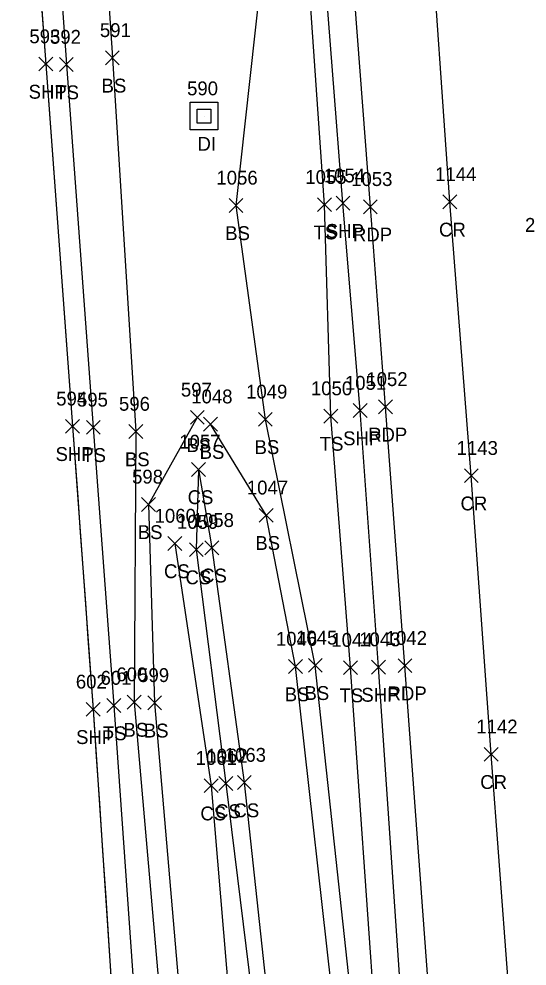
# Model space of a CAD drawing. Extents: x 1650221 to 1650634, y 244606 to 249996.
# Drawn here: x 1650303 to 1650376.2, y 246112 to 246248.6 of the extents above; entities that cross this region are included whole.
import ezdxf

# ---------------------------------------------------------------- set-up
doc = ezdxf.new("R2010")
doc.units = 0
for name, color, linetype in [('D_A', 7, 'Continuous'), ('D_I', 7, 'Continuous'), ('DS', 7, 'Continuous'), ('L_A', 7, 'Continuous'), ('L_I', 7, 'Continuous'), ('L_TIC', 7, 'Continuous'), ('LELB', 7, 'Continuous'), ('LSOGP', 7, 'Continuous'), ('P_A', 7, 'Continuous'), ('P_I', 7, 'Continuous'), ('P_TIC', 7, 'Continuous'), ('PET', 7, 'Continuous'), ('PRC', 7, 'Continuous'), ('PSP', 7, 'Continuous')]:
    doc.layers.add(name, color=color, linetype=linetype)

msp = doc.modelspace()

# ---------------------------------------------------------------- linework, layer by layer
at = {"layer": 'DS'}
for p, q in [((1650327.64, 246236.6), (1650331.64, 246236.6)), ((1650327.64, 246232.6), (1650327.64, 246236.6)), ((1650331.64, 246236.6), (1650331.64, 246232.6)), ((1650328.64, 246233.6), (1650328.64, 246235.6)), ((1650328.64, 246235.6), (1650330.64, 246235.6)), ((1650330.64, 246235.6), (1650330.64, 246233.6)), ((1650330.64, 246233.6), (1650328.64, 246233.6)), ((1650329.65, 246234.6), (1650329.65, 246234.6)), ((1650329.65, 246234.6), (1650329.65, 246234.6)), ((1650331.64, 246232.6), (1650327.64, 246232.6))]:
    msp.add_line(p, q, dxfattribs=at)
at = {"layer": 'L_TIC'}
for points in [[(1650308.79, 246241.03), (1650310.79, 246243.03)], [(1650310.79, 246241.03), (1650308.79, 246243.03)], [(1650315.43, 246242), (1650317.43, 246244)], [(1650317.43, 246242), (1650315.43, 246244)], [(1650333.26, 246220.72), (1650335.26, 246222.72)], [(1650335.26, 246220.72), (1650333.26, 246222.72)], [(1650346.02, 246220.82), (1650348.02, 246222.82)], [(1650348.02, 246220.82), (1650346.02, 246222.82)], [(1650327.67, 246190.15), (1650329.67, 246192.15)], [(1650329.67, 246190.15), (1650327.67, 246192.15)], [(1650329.57, 246189.17), (1650331.57, 246191.17)], [(1650331.57, 246189.17), (1650329.57, 246191.17)], [(1650337.49, 246189.86), (1650339.49, 246191.86)], [(1650339.49, 246189.86), (1650337.49, 246191.86)], [(1650346.92, 246190.34), (1650348.92, 246192.34)], [(1650348.92, 246190.34), (1650346.92, 246192.34)], [(1650312.68, 246188.71), (1650314.68, 246190.71)], [(1650314.68, 246188.71), (1650312.68, 246190.71)], [(1650318.8, 246188.11), (1650320.8, 246190.11)], [(1650320.8, 246188.11), (1650318.8, 246190.11)], [(1650327.84, 246182.64), (1650329.84, 246184.64)], [(1650329.84, 246182.64), (1650327.84, 246184.64)], [(1650327.84, 246182.64), (1650329.84, 246184.64)], [(1650329.84, 246182.64), (1650327.84, 246184.64)], [(1650320.64, 246177.6), (1650322.64, 246179.6)], [(1650322.64, 246177.6), (1650320.64, 246179.6)], [(1650337.6, 246176.03), (1650339.6, 246178.03)], [(1650339.6, 246176.03), (1650337.6, 246178.03)], [(1650324.43, 246171.96), (1650326.43, 246173.96)], [(1650326.43, 246171.96), (1650324.43, 246173.96)], [(1650329.78, 246171.34), (1650331.78, 246173.34)], [(1650331.78, 246171.34), (1650329.78, 246173.34)], [(1650327.53, 246171.08), (1650329.53, 246173.08)], [(1650329.53, 246171.08), (1650327.53, 246173.08)], [(1650341.84, 246154.21), (1650343.84, 246156.21)], [(1650343.84, 246154.21), (1650341.84, 246156.21)], [(1650344.69, 246154.39), (1650346.69, 246156.39)], [(1650346.69, 246154.39), (1650344.69, 246156.39)], [(1650349.77, 246154.06), (1650351.77, 246156.06)], [(1650351.77, 246154.06), (1650349.77, 246156.06)], [(1650315.64, 246148.59), (1650317.64, 246150.59)], [(1650317.64, 246148.59), (1650315.64, 246150.59)], [(1650318.58, 246149.09), (1650320.58, 246151.09)], [(1650320.58, 246149.09), (1650318.58, 246151.09)], [(1650321.52, 246148.98), (1650323.52, 246150.98)], [(1650323.52, 246148.98), (1650321.52, 246150.98)], [(1650331.8, 246137.35), (1650333.8, 246139.35)], [(1650333.8, 246137.35), (1650331.8, 246139.35)], [(1650334.45, 246137.48), (1650336.45, 246139.48)], [(1650336.45, 246137.48), (1650334.45, 246139.48)], [(1650329.68, 246137.03), (1650331.68, 246139.03)], [(1650331.68, 246137.03), (1650329.68, 246139.03)]]:
    msp.add_lwpolyline(points, dxfattribs=at)
at = {"layer": 'LELB'}
for points in [[(1650306.13, 246294.16), (1650309.79, 246242.03), (1650313.68, 246189.71), (1650316.64, 246149.59), (1650320.5, 246095.01), (1650322.95, 246052.7), (1650326.97, 246002.33), (1650330.11, 245959.39), (1650334.35, 245907.17), (1650335.99, 245876.74), (1650339.33, 245825.96), (1650342.38, 245779.38), (1650345.15, 245747.14), (1650349.13, 245703.09), (1650351.39, 245660.59)], [(1650313.05, 246293.73), (1650316.43, 246243), (1650319.8, 246189.11), (1650319.58, 246150.09), (1650324.39, 246094.92), (1650325.17, 246052.59), (1650332.19, 246002.3), (1650335.15, 245959.83), (1650340.06, 245907.3), (1650338.79, 245876.74), (1650342.62, 245825.69), (1650346.47, 245779.47), (1650348.22, 245747.63), (1650355.71, 245703.22), (1650358.45, 245660.47)], [(1650388.27, 245633.5), (1650384.04, 245685.26), (1650381.95, 245734.17), (1650378.46, 245783.41), (1650374.43, 245837.02), (1650371.37, 245883.98), (1650366.52, 245935.98), (1650362.52, 246010.18), (1650358.12, 246061.67), (1650354.38, 246103.74), (1650350.77, 246155.06), (1650347.92, 246191.34), (1650347.02, 246221.82), (1650344.37, 246259.89)], [(1650380.77, 245632.36), (1650373.15, 245685.41), (1650374.88, 245733.26), (1650375.49, 245783.17), (1650371.23, 245836.92), (1650367.57, 245883.9), (1650363.2, 245935.62), (1650358.64, 246009.9), (1650354.12, 246061.91), (1650351.29, 246103.4), (1650345.69, 246155.39), (1650338.49, 246190.86), (1650334.26, 246221.72), (1650338.38, 246258.83)], [(1650328.67, 246191.15), (1650321.64, 246178.6), (1650322.52, 246149.98), (1650327.21, 246095.03), (1650327.92, 246086.8)], [(1650363.45, 245718.21), (1650371.15, 245733.08), (1650372.9, 245782.86), (1650369.48, 245836.8), (1650365.6, 245884.56), (1650361.18, 245936.01), (1650356.49, 246009.02), (1650352.21, 246062.35), (1650348.65, 246103.32), (1650342.84, 246155.21), (1650338.6, 246177.03), (1650330.57, 246190.17)], [(1650328.84, 246183.64), (1650328.53, 246172.08), (1650332.8, 246138.35), (1650337.35, 246101.3), (1650337.6, 246085.35), (1650344.39, 246057.25), (1650338.44, 246037.87), (1650339.66, 246036.33), (1650346.19, 246000.45), (1650348.93, 245958.63)], [(1650328.84, 246183.64), (1650330.78, 246172.34), (1650335.45, 246138.48), (1650339.41, 246101.5), (1650339.4, 246085.76), (1650346.97, 246057.24), (1650341.6, 246037.66), (1650349.97, 245999.44), (1650353.79, 245958.12), (1650353.48, 245944.94), (1650356.23, 245920.49), (1650358.19, 245889.9), (1650358.98, 245871.02), (1650360.94, 245846.57), (1650361.06, 245820.39), (1650362.02, 245813.72), (1650361.66, 245801.18), (1650362.26, 245786.97), (1650360.46, 245769.54), (1650362.23, 245766.97), (1650362.34, 245763.52), (1650361.09, 245756.75)], [(1650325.43, 246172.96), (1650330.68, 246138.03), (1650333.79, 246100.87), (1650334.92, 246086.31), (1650338.61, 246057.66), (1650336.54, 246038.05), (1650341.91, 245999.68), (1650344.98, 245958.76)]]:
    msp.add_lwpolyline(points, dxfattribs=at)
at = {"layer": 'LSOGP'}
msp.add_lwpolyline([(1650305.85, 246255.11), (1650306.34, 246248.61), (1650306.82, 246242.11), (1650307.3, 246235.58), (1650307.79, 246229.05), (1650308.27, 246222.52), (1650308.76, 246215.99), (1650309.24, 246209.46), (1650309.72, 246202.93), (1650310.21, 246196.4), (1650310.69, 246189.86), (1650311.06, 246184.76), (1650311.43, 246179.66), (1650311.8, 246174.55), (1650312.17, 246169.45), (1650312.54, 246164.35), (1650312.91, 246159.24), (1650313.28, 246154.14), (1650313.65, 246149.04), (1650314.11, 246142.24), (1650314.56, 246135.44), (1650315.01, 246128.64), (1650315.46, 246121.85), (1650315.92, 246115.05), (1650316.37, 246108.25)], dxfattribs=at)
at = {"layer": 'P_TIC'}
for points in [[(1650305.82, 246241.11), (1650307.82, 246243.11)], [(1650307.82, 246241.11), (1650305.82, 246243.11)], [(1650348.68, 246221.04), (1650350.68, 246223.04)], [(1650350.68, 246221.04), (1650348.68, 246223.04)], [(1650352.63, 246220.52), (1650354.63, 246222.52)], [(1650354.63, 246220.52), (1650352.63, 246222.52)], [(1650364.1, 246221.23), (1650366.1, 246223.23)], [(1650366.1, 246221.23), (1650364.1, 246223.23)], [(1650351.16, 246191.13), (1650353.16, 246193.13)], [(1650353.16, 246191.13), (1650351.16, 246193.13)], [(1650354.82, 246191.67), (1650356.82, 246193.67)], [(1650356.82, 246191.67), (1650354.82, 246193.67)], [(1650309.69, 246188.86), (1650311.69, 246190.86)], [(1650311.69, 246188.86), (1650309.69, 246190.86)], [(1650367.19, 246181.74), (1650369.19, 246183.74)], [(1650369.19, 246181.74), (1650367.19, 246183.74)], [(1650353.8, 246154.14), (1650355.8, 246156.14)], [(1650355.8, 246154.14), (1650353.8, 246156.14)], [(1650357.62, 246154.34), (1650359.62, 246156.34)], [(1650359.62, 246154.34), (1650357.62, 246156.34)], [(1650312.65, 246148.04), (1650314.65, 246150.04)], [(1650314.65, 246148.04), (1650312.65, 246150.04)], [(1650370.04, 246141.56), (1650372.04, 246143.56)], [(1650372.04, 246141.56), (1650370.04, 246143.56)]]:
    msp.add_lwpolyline(points, dxfattribs=at)
at = {"layer": 'PET'}
msp.add_lwpolyline([(1650395.97, 245634.45), (1650392.36, 245685.55), (1650388.92, 245734.97), (1650385.44, 245783.96), (1650381.32, 245836.98), (1650377.76, 245885.16), (1650374.23, 245935.73), (1650368.95, 246011.52), (1650364.91, 246062.13), (1650362.42, 246103.65), (1650358.62, 246155.34), (1650355.82, 246192.67), (1650353.63, 246221.52), (1650350.67, 246260.72)], dxfattribs=at)
at = {"layer": 'PRC'}
msp.add_lwpolyline([(1650407.05, 245649.82), (1650403.01, 245697.04), (1650399.62, 245752.27), (1650396.14, 245798.38), (1650392.81, 245844.54), (1650388.72, 245894.05), (1650384.12, 245961.1), (1650381.02, 246005.49), (1650376.87, 246054.19), (1650374.67, 246094.39), (1650371.04, 246142.56), (1650368.19, 246182.74), (1650365.1, 246222.23), (1650362.04, 246265.67)], dxfattribs=at)
at = {"layer": 'PSP'}
for points in [[(1650302.95, 246294.11), (1650306.82, 246242.11), (1650310.69, 246189.86), (1650313.65, 246149.04), (1650317.27, 246094.66), (1650320.65, 246052.63), (1650324.09, 246002.22), (1650327.12, 245958.99), (1650330.71, 245907.14), (1650333.14, 245876.4), (1650336.6, 245825.63), (1650340.18, 245778.77), (1650342.47, 245746.4), (1650345.78, 245703.18), (1650348.63, 245659.65)], [(1650392.23, 245633.8), (1650388.44, 245685.1), (1650385.12, 245734.49), (1650381.93, 245783.82), (1650377.54, 245837.05), (1650373.94, 245884.64), (1650370.21, 245936.33), (1650364.94, 246010.92), (1650361.13, 246061.87), (1650358.32, 246103.73), (1650354.8, 246155.14), (1650352.16, 246192.13), (1650349.68, 246222.04), (1650346.67, 246260.34)]]:
    msp.add_lwpolyline(points, dxfattribs=at)

# ---------------------------------------------------------------- texts
at = {"layer": 'D_A'}
msp.add_text('DI', height=2, dxfattribs=at).set_placement((1650328.7, 246229.6))
at = {"layer": 'D_I'}
msp.add_text('590', height=2, dxfattribs=at).set_placement((1650327.2, 246237.6))
at = {"layer": 'L_A'}
for s, p in [('TS', (1650308.2, 246237.03)), ('BS', (1650314.87, 246238)), ('BS', (1650332.7, 246216.72)), ('TS', (1650345.43, 246216.82)), ('TS', (1650346.33, 246186.34)), ('BS', (1650327.11, 246186.15)), ('BS', (1650329.01, 246185.17)), ('BS', (1650336.93, 246185.86)), ('TS', (1650312.09, 246184.71)), ('BS', (1650318.24, 246184.11)), ('CS', (1650327.28, 246178.64)), ('CS', (1650327.28, 246178.64)), ('BS', (1650320.08, 246173.6)), ('BS', (1650337.04, 246172.03)), ('CS', (1650323.87, 246167.96)), ('CS', (1650329.22, 246167.34)), ('CS', (1650326.97, 246167.08)), ('BS', (1650341.28, 246150.21)), ('BS', (1650344.13, 246150.39)), ('TS', (1650349.18, 246150.06)), ('TS', (1650315.05, 246144.59)), ('BS', (1650318.02, 246145.09)), ('BS', (1650320.96, 246144.98)), ('CS', (1650329.12, 246133.03)), ('CS', (1650331.24, 246133.35)), ('CS', (1650333.89, 246133.48))]:
    msp.add_text(s, height=2, dxfattribs=at).set_placement(p)
at = {"layer": 'L_I'}
for s, p in [('592', (1650307.43, 246245.03)), ('591', (1650314.63, 246246)), ('1056', (1650331.43, 246224.72)), ('1055', (1650344.25, 246224.82)), ('597', (1650326.31, 246194.15)), ('1048', (1650327.8, 246193.17)), ('1049', (1650335.71, 246193.86)), ('1050', (1650345.06, 246194.34)), ('595', (1650311.32, 246192.71)), ('596', (1650317.38, 246192.11)), ('1057', (1650326.07, 246186.64)), ('1057', (1650326.07, 246186.64)), ('598', (1650319.27, 246181.6)), ('1047', (1650335.82, 246180.03)), ('1060', (1650322.52, 246175.96)), ('1059', (1650325.75, 246175.08)), ('1058', (1650328.01, 246175.34)), ('1046', (1650340.01, 246158.21)), ('1045', (1650342.92, 246158.39)), ('1044', (1650348, 246158.06)), ('601', (1650314.72, 246152.59)), ('600', (1650317, 246153.09)), ('599', (1650320.15, 246152.98)), ('1062', (1650329.98, 246141.35)), ('1063', (1650332.63, 246141.48)), ('1061', (1650328.43, 246141.03))]:
    msp.add_text(s, height=2, dxfattribs=at).set_placement(p)
at = {"layer": 'P_A'}
for s, p in [('SHP', (1650304.35, 246237.11)), ('SHP', (1650347.21, 246217.04)), ('RDP', (1650351.12, 246216.52)), ('CR', (1650363.53, 246217.23)), ('SHP', (1650349.7, 246187.13)), ('RDP', (1650353.3, 246187.67)), ('SHP', (1650308.23, 246184.86)), ('CR', (1650366.63, 246177.74)), ('SHP', (1650352.33, 246150.14)), ('RDP', (1650356.11, 246150.34)), ('SHP', (1650311.19, 246144.04)), ('CR', (1650369.47, 246137.56))]:
    msp.add_text(s, height=2, dxfattribs=at).set_placement(p)
at = {"layer": 'P_I'}
for s, p in [('593', (1650304.46, 246245.11)), ('1054', (1650346.91, 246225.04)), ('1144', (1650362.97, 246225.23)), ('1053', (1650350.86, 246224.52)), ('2157', (1650375.93, 246217.91)), ('1051', (1650349.96, 246195.13)), ('1052', (1650353.05, 246195.67)), ('594', (1650308.33, 246192.86)), ('1143', (1650366.07, 246185.74)), ('1043', (1650352.02, 246158.14)), ('1042', (1650355.85, 246158.34)), ('602', (1650311.16, 246152.04)), ('1142', (1650368.91, 246145.56))]:
    msp.add_text(s, height=2, dxfattribs=at).set_placement(p)

doc.saveas('drawing.dxf')
